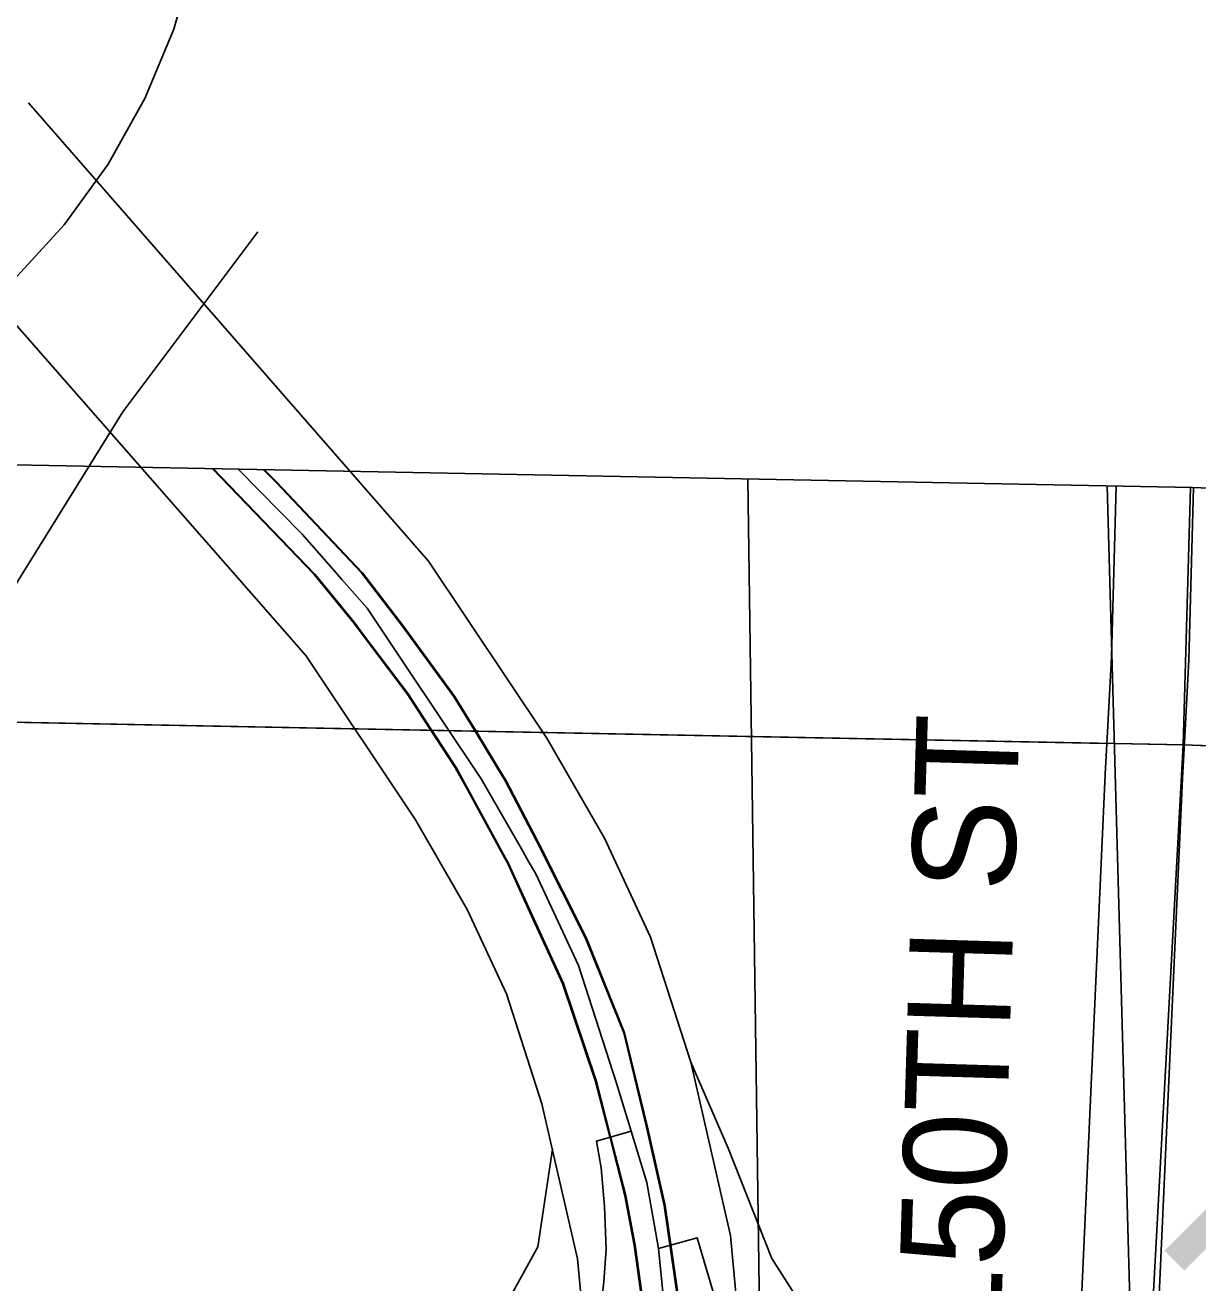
# Model space of a CAD drawing. Extents: x -132.8 to -73.3, y -60 to -26.
# Drawn here: x -124.7957 to -124.3402, y -32.4992 to -32.0109 of the extents above; entities that cross this region are included whole.
import ezdxf

# ---------------------------------------------------------------- set-up
doc = ezdxf.new("R2010")
doc.units = 0
for name, color, linetype in [('tdCoClipBndry', 7, 'Continuous'), ('tdCoCoBndry', 7, 'Continuous'), ('tdCoCoBndryPart', 7, 'Continuous'), ('tdCoDivCarto', 7, 'Continuous'), ('tdCoHydroRiver', 7, 'Continuous'), ('tdCoInt', 7, 'Continuous'), ('tdCoIntCL', 7, 'Continuous'), ('tdCoIntRamp', 7, 'Continuous'), ('tdCoIntRte', 7, 'Continuous'), ('tdCoPrimary', 7, 'Continuous'), ('tdCoSecRdTxt', 7, 'Continuous'), ('tdCoSecRteBand', 7, 'Continuous'), ('tdCoSecRteCL', 7, 'Continuous'), ('tdCoSectLine', 7, 'Continuous'), ('tdCoSectLinePart', 7, 'Continuous'), ('tdCoShieldInt', 7, 'Continuous'), ('tdCoStrucPriMaintName', 7, 'Continuous'), ('tdCoSurfGravel', 7, 'Continuous'), ('tdCoTwpBndryShd', 7, 'Continuous'), ('tdStHwyIntRefPost1', 7, 'Continuous')]:
    doc.layers.add(name, color=color, linetype=linetype)

msp = doc.modelspace()

# ---------------------------------------------------------------- linework, layer by layer
at = {"layer": 'tdCoClipBndry'}
msp.add_lwpolyline([(-127.34838, -32.11895), (-126.3448, -32.14038), (-125.34297, -32.17109), (-124.34233, -32.19043), (-122.36047, -32.26067), (-121.36576, -32.28001), (-120.45054, -32.30554), (-117.45595, -32.3982)], dxfattribs=at)
at = {"layer": 'tdCoCoBndry'}
for p, q in [((-124.34549, -32.29033), (-125.34508, -32.27102)), ((-125.34508, -32.27102), (-124.34549, -32.29033)), ((-123.35702, -32.32496), (-124.34549, -32.29033)), ((-124.34549, -32.29033), (-123.35702, -32.32496))]:
    msp.add_line(p, q, dxfattribs=at)
for points in [[(-129.35484, -32.02501), (-129.36607, -32.14559), (-128.35346, -32.17918), (-127.35142, -32.21887), (-126.34693, -32.24032), (-125.34546, -32.27102), (-124.34587, -32.29033), (-123.3574, -32.32496), (-122.36321, -32.36059), (-121.3677, -32.37995), (-120.45333, -32.40546), (-119.4557, -32.43562), (-118.4546, -32.46613), (-117.45889, -32.49812)], [(-117.45595, -32.3982), (-120.45054, -32.30554), (-121.36576, -32.28001), (-122.36047, -32.26067), (-124.34233, -32.19043), (-125.34297, -32.17109), (-126.3448, -32.14038), (-127.34838, -32.11895)], [(-127.35105, -32.21887), (-126.34655, -32.24032), (-125.34508, -32.27102), (-124.34549, -32.29033), (-123.35702, -32.32496), (-122.36283, -32.36059), (-121.36732, -32.37995), (-120.45295, -32.40546), (-119.45533, -32.43562), (-118.45422, -32.46613), (-117.45851, -32.49812)], [(-127.35105, -32.21887), (-126.34655, -32.24032), (-125.34508, -32.27102), (-124.34549, -32.29033), (-123.35702, -32.32496), (-122.36283, -32.36059), (-121.36732, -32.37995), (-120.45295, -32.40546), (-119.45533, -32.43562), (-118.45422, -32.46613), (-117.45851, -32.49812)]]:
    msp.add_lwpolyline(points, dxfattribs=at)
at = {"layer": 'tdCoCoBndryPart'}
msp.add_lwpolyline([(-124.82277, -32.28112), (-124.37558, -32.28976)], dxfattribs=at)
at = {"layer": 'tdCoDivCarto'}
for p, q in [((-124.72268, -32.18308), (-124.68299, -32.22418)), ((-124.69797, -32.18832), (-124.70286, -32.18346)), ((-124.66468, -32.22358), (-124.69797, -32.18832)), ((-124.68299, -32.22418), (-124.66795, -32.24268)), ((-124.6489, -32.24405), (-124.66468, -32.22358)), ((-124.66795, -32.24268), (-124.66397, -32.24796)), ((-124.62892, -32.27142), (-124.6489, -32.24405)), ((-124.66397, -32.24796), (-124.64698, -32.27055)), ((-124.64698, -32.27055), (-124.63808, -32.28413)), ((-124.6208, -32.28466), (-124.62892, -32.27142)), ((-124.63808, -32.28413), (-124.63774, -32.28466)), ((-124.63774, -32.28466), (-124.62824, -32.29915)), ((-124.62057, -32.28504), (-124.6208, -32.28466)), ((-124.61165, -32.29957), (-124.62057, -32.28504)), ((-124.61165, -32.29957), (-124.62057, -32.28504)), ((-124.62824, -32.29915), (-124.62407, -32.30679)), ((-124.60895, -32.30397), (-124.61165, -32.29957)), ((-124.62407, -32.30679), (-124.60905, -32.33425)), ((-124.62407, -32.30679), (-124.60905, -32.33425)), ((-124.59665, -32.32763), (-124.60895, -32.30397)), ((-124.59613, -32.32864), (-124.59665, -32.32763)), ((-124.57763, -32.36538), (-124.59613, -32.32864)), ((-124.60905, -32.33425), (-124.60802, -32.33614)), ((-124.60802, -32.33614), (-124.59938, -32.35501)), ((-124.59938, -32.35501), (-124.58657, -32.383)), ((-124.57736, -32.36605), (-124.57763, -32.36538)), ((-124.56283, -32.40212), (-124.57736, -32.36605)), ((-124.58657, -32.383), (-124.57374, -32.42098)), ((-124.55397, -32.43879), (-124.56283, -32.40212)), ((-124.57374, -32.42098), (-124.56828, -32.44237)), ((-124.55371, -32.43986), (-124.55397, -32.43879)), ((-124.54705, -32.4692), (-124.55371, -32.43986)), ((-124.56828, -32.44237), (-124.5624, -32.46537)), ((-124.5624, -32.46537), (-124.5587, -32.4846)), ((-124.54174, -32.50579), (-124.54705, -32.4692)), ((-124.5587, -32.4846), (-124.55605, -32.5041))]:
    msp.add_line(p, q, dxfattribs=at)
for points in [[(-124.72268, -32.18308), (-124.71019, -32.19601)], [(-124.72268, -32.18308), (-124.71019, -32.19601)], [(-124.72268, -32.18308), (-124.68299, -32.22418), (-124.66795, -32.24268), (-124.66397, -32.24796)], [(-124.62057, -32.28504), (-124.6208, -32.28466), (-124.62892, -32.27142), (-124.6489, -32.24405), (-124.66468, -32.22358), (-124.69797, -32.18832), (-124.70286, -32.18346)], [(-124.62057, -32.28504), (-124.6208, -32.28466), (-124.62892, -32.27142), (-124.6489, -32.24405), (-124.66468, -32.22358), (-124.69797, -32.18832), (-124.70286, -32.18346)], [(-124.62057, -32.28504), (-124.6208, -32.28466), (-124.62892, -32.27142), (-124.6489, -32.24405), (-124.66468, -32.22358), (-124.69797, -32.18832), (-124.70286, -32.18346)], [(-124.71019, -32.19601), (-124.68299, -32.22418), (-124.66795, -32.24268), (-124.66397, -32.24796)], [(-124.71019, -32.19601), (-124.68299, -32.22418), (-124.66795, -32.24268), (-124.66397, -32.24796)], [(-124.66397, -32.24796), (-124.64698, -32.27055), (-124.63808, -32.28413), (-124.63774, -32.28466)], [(-124.66397, -32.24796), (-124.64698, -32.27055), (-124.63808, -32.28413), (-124.63774, -32.28466)], [(-124.66397, -32.24796), (-124.64698, -32.27055), (-124.63808, -32.28413), (-124.63774, -32.28466)], [(-124.63774, -32.28466), (-124.62824, -32.29915), (-124.62407, -32.30679)], [(-124.63774, -32.28466), (-124.62824, -32.29915), (-124.62407, -32.30679)], [(-124.63774, -32.28466), (-124.62824, -32.29915), (-124.62407, -32.30679)], [(-124.61165, -32.29957), (-124.62057, -32.28504)], [(-124.61165, -32.29957), (-124.62057, -32.28504)], [(-124.59665, -32.32763), (-124.60895, -32.30397), (-124.61165, -32.29957)], [(-124.59665, -32.32763), (-124.60895, -32.30397), (-124.61165, -32.29957)], [(-124.59665, -32.32763), (-124.60895, -32.30397), (-124.61165, -32.29957)], [(-124.62407, -32.30679), (-124.60905, -32.33425)], [(-124.62407, -32.30679), (-124.60905, -32.33425)], [(-124.55397, -32.43879), (-124.56283, -32.40212), (-124.57736, -32.36605), (-124.57763, -32.36538), (-124.59613, -32.32864), (-124.59665, -32.32763)], [(-124.55397, -32.43879), (-124.56283, -32.40212), (-124.57736, -32.36605), (-124.57763, -32.36538), (-124.59613, -32.32864), (-124.59665, -32.32763)], [(-124.55397, -32.43879), (-124.56283, -32.40212), (-124.57736, -32.36605), (-124.57763, -32.36538), (-124.59613, -32.32864), (-124.59665, -32.32763)], [(-124.60905, -32.33425), (-124.60802, -32.33614), (-124.59938, -32.35501), (-124.58657, -32.383), (-124.57374, -32.42098), (-124.56828, -32.44237)], [(-124.60905, -32.33425), (-124.60802, -32.33614), (-124.59938, -32.35501), (-124.58657, -32.383), (-124.57374, -32.42098), (-124.56828, -32.44237)], [(-124.60905, -32.33425), (-124.60802, -32.33614), (-124.59938, -32.35501), (-124.58657, -32.383), (-124.57374, -32.42098), (-124.56828, -32.44237)], [(-124.53498, -32.66782), (-124.5373, -32.58495), (-124.54174, -32.50579), (-124.54705, -32.4692), (-124.55371, -32.43986), (-124.55397, -32.43879)], [(-124.53498, -32.66782), (-124.5373, -32.58495), (-124.54174, -32.50579), (-124.54705, -32.4692), (-124.55371, -32.43986), (-124.55397, -32.43879)], [(-124.53498, -32.66782), (-124.5373, -32.58495), (-124.54174, -32.50579), (-124.54705, -32.4692), (-124.55371, -32.43986), (-124.55397, -32.43879)], [(-124.56828, -32.44237), (-124.5624, -32.46537), (-124.5587, -32.4846), (-124.55605, -32.5041), (-124.55235, -32.55983), (-124.55013, -32.64737), (-124.54958, -32.66821)], [(-124.56828, -32.44237), (-124.5624, -32.46537), (-124.5587, -32.4846), (-124.55605, -32.5041), (-124.55235, -32.55983), (-124.55013, -32.64737), (-124.54958, -32.66821)], [(-124.56828, -32.44237), (-124.5624, -32.46537), (-124.5587, -32.4846), (-124.55605, -32.5041), (-124.55235, -32.55983), (-124.55013, -32.64737), (-124.54958, -32.66821)]]:
    msp.add_lwpolyline(points, dxfattribs=at)
at = {"layer": 'tdCoHydroRiver'}
msp.add_lwpolyline([(-124.70534, -32.09113), (-124.75772, -32.16102), (-124.81562, -32.25407), (-124.84672, -32.34789), (-124.8632, -32.42792), (-124.86357, -32.44054)], dxfattribs=at)
at = {"layer": 'tdCoInt'}
for points in [[(-124.51, -32.74752), (-124.51134, -32.66429), (-124.51871, -32.51299), (-124.52178, -32.48078), (-124.5371, -32.41356), (-124.55277, -32.36502), (-124.5707, -32.3266), (-124.59305, -32.28772), (-124.63901, -32.21895), (-124.79436, -32.04108)], [(-124.57003, -32.74604), (-124.57133, -32.66608), (-124.57857, -32.5173), (-124.58119, -32.4898), (-124.59495, -32.42964), (-124.60872, -32.38701), (-124.62403, -32.35421), (-124.64404, -32.31941), (-124.68669, -32.25559), (-124.82725, -32.09544)]]:
    msp.add_lwpolyline(points, dxfattribs=at)
at = {"layer": 'tdCoIntCL'}
for points in [[(-124.56028, -32.44023), (-124.56603, -32.4216), (-124.58075, -32.37602), (-124.59736, -32.34041), (-124.60014, -32.33555), (-124.60291, -32.33069), (-124.61855, -32.30357), (-124.64889, -32.25817), (-124.66285, -32.23727), (-124.67266, -32.22612), (-124.67436, -32.22418), (-124.67593, -32.2224), (-124.68813, -32.20852), (-124.7129, -32.18327)], [(-124.56028, -32.44023), (-124.57379, -32.44415), (-124.57193, -32.45458), (-124.57072, -32.46951), (-124.56995, -32.48609), (-124.57094, -32.49861), (-124.57204, -32.50915)], [(-124.54975, -32.48587), (-124.55425, -32.46018), (-124.56028, -32.44023)], [(-124.52516, -32.51365), (-124.53471, -32.4817), (-124.54975, -32.48587)], [(-124.54137, -32.66798), (-124.54678, -32.51442), (-124.54975, -32.48587)]]:
    msp.add_lwpolyline(points, dxfattribs=at)
at = {"layer": 'tdCoIntRamp'}
for points in [[(-124.38676, -32.80262), (-124.38084, -32.70973), (-124.37783, -32.69352), (-124.37768, -32.68091), (-124.38077, -32.66581), (-124.38693, -32.64885), (-124.3931, -32.63714), (-124.46246, -32.55052), (-124.48804, -32.51723), (-124.50561, -32.48979), (-124.52257, -32.44694), (-124.5371, -32.41356)], [(-124.59091, -32.44731), (-124.59655, -32.48517), (-124.60919, -32.50829), (-124.68101, -32.59521), (-124.69365, -32.61648), (-124.69951, -32.63097), (-124.70228, -32.64392), (-124.7029, -32.65317), (-124.69981, -32.65841), (-124.70149, -32.75685), (-124.70242, -32.78028), (-124.70168, -32.79111)]]:
    msp.add_lwpolyline(points, dxfattribs=at)
at = {"layer": 'tdCoIntRte'}
for points in [[(-124.72306, -32.18307), (-124.68337, -32.22418), (-124.66832, -32.24268), (-124.64736, -32.27055), (-124.63846, -32.28413), (-124.62862, -32.29915), (-124.62445, -32.30679)], [(-124.72306, -32.18307), (-124.68337, -32.22418), (-124.66832, -32.24268), (-124.64736, -32.27055), (-124.63846, -32.28413), (-124.63812, -32.28466)], [(-124.61203, -32.29957), (-124.62118, -32.28466), (-124.6293, -32.27142), (-124.64928, -32.24405), (-124.66506, -32.22358), (-124.69835, -32.18832), (-124.70325, -32.18345)], [(-124.62095, -32.28504), (-124.62118, -32.28466), (-124.6293, -32.27142), (-124.64928, -32.24405), (-124.66506, -32.22358), (-124.69835, -32.18832), (-124.70325, -32.18345)], [(-124.63812, -32.28466), (-124.62862, -32.29915), (-124.62445, -32.30679), (-124.60943, -32.33425), (-124.6084, -32.33614), (-124.59976, -32.35501), (-124.58694, -32.383), (-124.57412, -32.42098), (-124.56865, -32.44237), (-124.56278, -32.46537), (-124.55908, -32.4846), (-124.55643, -32.5041), (-124.55273, -32.55983), (-124.55051, -32.64737), (-124.54995, -32.66821), (-124.54706, -32.77635), (-124.54657, -32.78912)], [(-124.52527, -33.01103), (-124.52881, -32.87348), (-124.52906, -32.86403), (-124.53088, -32.79512), (-124.53102, -32.78963), (-124.53109, -32.78785), (-124.53446, -32.69721), (-124.53472, -32.69025), (-124.53535, -32.66782), (-124.53768, -32.58495), (-124.54212, -32.50579), (-124.54743, -32.4692), (-124.55409, -32.43986), (-124.55435, -32.43879), (-124.56321, -32.40212), (-124.57774, -32.36605), (-124.57801, -32.36538), (-124.5965, -32.32864), (-124.59703, -32.32763), (-124.60933, -32.30397), (-124.61203, -32.29957), (-124.62095, -32.28504)], [(-124.52074, -33.15257), (-124.52114, -33.14057), (-124.52121, -33.13846), (-124.52461, -33.03673), (-124.52527, -33.01103), (-124.52881, -32.87348), (-124.52906, -32.86403), (-124.53088, -32.79512), (-124.53102, -32.78963), (-124.53109, -32.78785), (-124.53446, -32.69721), (-124.53472, -32.69025), (-124.53768, -32.58495), (-124.54212, -32.50579), (-124.54743, -32.4692), (-124.55409, -32.43986), (-124.55435, -32.43879), (-124.56321, -32.40212), (-124.57774, -32.36605), (-124.57801, -32.36538), (-124.5965, -32.32864), (-124.59703, -32.32763), (-124.60933, -32.30397), (-124.61203, -32.29957)], [(-124.62445, -32.30679), (-124.60943, -32.33425), (-124.6084, -32.33614), (-124.59976, -32.35501), (-124.58694, -32.383), (-124.57412, -32.42098), (-124.56865, -32.44237), (-124.56278, -32.46537), (-124.55908, -32.4846), (-124.55643, -32.5041), (-124.55273, -32.55983), (-124.55051, -32.64737), (-124.54995, -32.66821), (-124.54706, -32.77635), (-124.54657, -32.78912)]]:
    msp.add_lwpolyline(points, dxfattribs=at)
at = {"layer": 'tdCoPrimary'}
for p, q in [((-124.61165, -32.29957), (-124.62057, -32.28504)), ((-124.61165, -32.29957), (-124.62057, -32.28504)), ((-124.62407, -32.30679), (-124.60905, -32.33425)), ((-124.62407, -32.30679), (-124.60905, -32.33425))]:
    msp.add_line(p, q, dxfattribs=at)
for points in [[(-124.72268, -32.18308), (-124.68299, -32.22418), (-124.66795, -32.24268), (-124.66397, -32.24796)], [(-124.72268, -32.18308), (-124.68299, -32.22418), (-124.66795, -32.24268), (-124.66397, -32.24796)], [(-124.72268, -32.18308), (-124.68299, -32.22418), (-124.66795, -32.24268), (-124.66397, -32.24796), (-124.64698, -32.27055), (-124.63808, -32.28413), (-124.63774, -32.28466), (-124.62824, -32.29915), (-124.62407, -32.30679), (-124.60905, -32.33425), (-124.60802, -32.33614), (-124.59938, -32.35501), (-124.58657, -32.383), (-124.57374, -32.42098), (-124.56828, -32.44237), (-124.5624, -32.46537), (-124.5587, -32.4846), (-124.55605, -32.5041)], [(-124.62057, -32.28504), (-124.6208, -32.28466), (-124.62892, -32.27142), (-124.6489, -32.24405), (-124.66468, -32.22358), (-124.69797, -32.18832), (-124.70286, -32.18346)], [(-124.62057, -32.28504), (-124.6208, -32.28466), (-124.62892, -32.27142), (-124.6489, -32.24405), (-124.66468, -32.22358), (-124.69797, -32.18832), (-124.70286, -32.18346)], [(-124.54174, -32.50579), (-124.54705, -32.4692), (-124.55371, -32.43986), (-124.55397, -32.43879), (-124.56283, -32.40212), (-124.57736, -32.36605), (-124.57763, -32.36538), (-124.59613, -32.32864), (-124.59665, -32.32763), (-124.60895, -32.30397), (-124.61165, -32.29957), (-124.62057, -32.28504), (-124.6208, -32.28466), (-124.62892, -32.27142), (-124.6489, -32.24405), (-124.66468, -32.22358), (-124.69797, -32.18832), (-124.70286, -32.18346)], [(-124.66397, -32.24796), (-124.64698, -32.27055), (-124.63808, -32.28413), (-124.63774, -32.28466)], [(-124.66397, -32.24796), (-124.64698, -32.27055), (-124.63808, -32.28413), (-124.63774, -32.28466)], [(-124.63774, -32.28466), (-124.62824, -32.29915), (-124.62407, -32.30679)], [(-124.63774, -32.28466), (-124.62824, -32.29915), (-124.62407, -32.30679)], [(-124.59665, -32.32763), (-124.60895, -32.30397), (-124.61165, -32.29957)], [(-124.59665, -32.32763), (-124.60895, -32.30397), (-124.61165, -32.29957)], [(-124.55397, -32.43879), (-124.56283, -32.40212), (-124.57736, -32.36605), (-124.57763, -32.36538), (-124.59613, -32.32864), (-124.59665, -32.32763)], [(-124.55397, -32.43879), (-124.56283, -32.40212), (-124.57736, -32.36605), (-124.57763, -32.36538), (-124.59613, -32.32864), (-124.59665, -32.32763)], [(-124.60905, -32.33425), (-124.60802, -32.33614), (-124.59938, -32.35501), (-124.58657, -32.383), (-124.57374, -32.42098), (-124.56828, -32.44237)], [(-124.60905, -32.33425), (-124.60802, -32.33614), (-124.59938, -32.35501), (-124.58657, -32.383), (-124.57374, -32.42098), (-124.56828, -32.44237)], [(-124.53498, -32.66782), (-124.5373, -32.58495), (-124.54174, -32.50579), (-124.54705, -32.4692), (-124.55371, -32.43986), (-124.55397, -32.43879)], [(-124.53498, -32.66782), (-124.5373, -32.58495), (-124.54174, -32.50579), (-124.54705, -32.4692), (-124.55371, -32.43986), (-124.55397, -32.43879)], [(-124.56828, -32.44237), (-124.5624, -32.46537), (-124.5587, -32.4846), (-124.55605, -32.5041), (-124.55235, -32.55983), (-124.55013, -32.64737), (-124.54958, -32.66821)], [(-124.56828, -32.44237), (-124.5624, -32.46537), (-124.5587, -32.4846), (-124.55605, -32.5041), (-124.55235, -32.55983), (-124.55013, -32.64737), (-124.54958, -32.66821)]]:
    msp.add_lwpolyline(points, dxfattribs=at)
at = {"layer": 'tdCoSecRteBand'}
msp.add_lwpolyline([(-124.38629, -32.52555), (-124.37616, -32.30183), (-124.37615, -32.3017), (-124.37614, -32.30157), (-124.37527, -32.28544), (-124.37369, -32.25612), (-124.37192, -32.18986)], dxfattribs=at)
at = {"layer": 'tdCoSecRteCL'}
msp.add_lwpolyline([(-124.36847, -32.80268), (-124.35632, -32.52691), (-124.34619, -32.30319), (-124.34531, -32.28706), (-124.34371, -32.25733), (-124.34193, -32.19045)], dxfattribs=at)
at = {"layer": 'tdCoSectLine'}
for points in [[(-124.34587, -32.29033), (-124.343, -32.19042)], [(-125.34546, -32.27102), (-124.34587, -32.29033)], [(-124.40097, -33.30385), (-124.34587, -32.29033)], [(-124.34587, -32.29033), (-123.3574, -32.32496)]]:
    msp.add_lwpolyline(points, dxfattribs=at)
at = {"layer": 'tdCoSectLinePart'}
msp.add_lwpolyline([(-124.82277, -32.28112), (-124.37558, -32.28976)], dxfattribs=at)
at = {"layer": 'tdCoShieldInt'}
msp.add_lwpolyline([(-124.73003, -31.98438), (-124.73799, -32.01244), (-124.74917, -32.03938), (-124.76341, -32.06482), (-124.78052, -32.08844), (-124.80027, -32.1099), (-124.82238, -32.12891), (-124.84656, -32.14521), (-124.87248, -32.15858), (-124.89978, -32.16884), (-124.92387, -32.17502), (-124.95206, -32.16753), (-124.97918, -32.15681), (-125.00486, -32.14299), (-125.02876, -32.12627), (-125.05054, -32.10689), (-125.06992, -32.08509), (-125.08662, -32.06118), (-125.10042, -32.03549), (-125.11113, -32.00837)], dxfattribs=at)
msp.add_lwpolyline([(-124.73003, -31.98438), (-124.73799, -32.01244), (-124.74917, -32.03938), (-124.76341, -32.06482), (-124.78052, -32.08844), (-124.80027, -32.1099), (-124.82238, -32.12891), (-124.84656, -32.14521), (-124.87248, -32.15858), (-124.89978, -32.16884), (-124.92387, -32.17502), (-124.95206, -32.16753), (-124.97918, -32.15681), (-125.00486, -32.14299), (-125.02876, -32.12627), (-125.05054, -32.10689), (-125.06992, -32.08509), (-125.08662, -32.06118), (-125.10042, -32.03549), (-125.11113, -32.00837)], dxfattribs=at)
at = {"layer": 'tdCoStrucPriMaintName'}
for p, q in [((-124.5064, -32.80236), (-124.51498, -32.18709)), ((-124.5064, -32.80236), (-124.51498, -32.18709)), ((-124.5064, -32.80236), (-124.51498, -32.18709)), ((-124.37537, -32.18979), (-124.34645, -33.23325)), ((-124.37537, -32.18979), (-124.34645, -33.23325)), ((-124.37537, -32.18979), (-124.34645, -33.23325))]:
    msp.add_line(p, q, dxfattribs=at)
at = {"layer": 'tdCoSurfGravel'}
for points in [[(-124.34531, -32.28706), (-124.34371, -32.25733), (-124.34193, -32.19045)], [(-124.36847, -32.80268), (-124.35632, -32.52691), (-124.34619, -32.30319), (-124.34531, -32.28706)]]:
    msp.add_lwpolyline(points, dxfattribs=at)
at = {"layer": 'tdCoTwpBndryShd'}
msp.add_lwpolyline([(-129.42336, -32.14282), (-129.36607, -32.14559), (-128.35346, -32.17918), (-127.35142, -32.21887), (-126.34693, -32.24032), (-125.34546, -32.27102), (-124.34587, -32.29033), (-123.3574, -32.32496), (-122.36321, -32.36059), (-121.3677, -32.37995), (-120.45333, -32.40546), (-119.4557, -32.43562), (-118.4546, -32.46613), (-117.45889, -32.49812)], dxfattribs=at)

# ---------------------------------------------------------------- texts
at = {"layer": 'tdCoSecRdTxt'}
msp.add_text('150TH ST', height=0.04, rotation=88.2588, dxfattribs=at).set_placement((-124.41686, -32.52291))
at = {"layer": 'tdStHwyIntRefPost1'}
msp.add_text('‒‒‒‒72', height=0.1, rotation=45, dxfattribs=at).set_placement((-124.49762, -32.77258))

doc.saveas('drawing.dxf')
